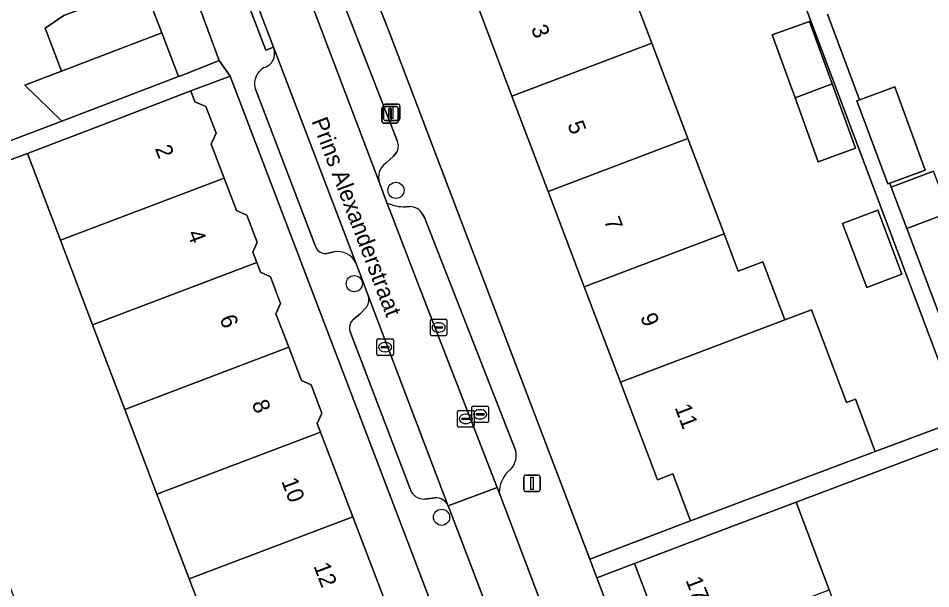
# Model space of a CAD drawing. Extents: x 159960 to 160866, y 382700 to 383354.
# Drawn here: x 160397.2 to 160452.4, y 383033.8 to 383068.3 of the extents above; entities that cross this region are included whole.
import ezdxf

# ---------------------------------------------------------------- set-up
doc = ezdxf.new("R2010")
doc.units = 0
for name, color, linetype in [('IMGEO_Boom', 7, 'Continuous'), ('IMGEO_Erf', 7, 'Continuous'), ('IMGEO_Kolk', 7, 'Continuous'), ('IMGEO_Lichtmast', 7, 'Continuous'), ('IMGEO_Openbare_ruimte_label', 7, 'Continuous'), ('IMGEO_Pand', 7, 'Continuous'), ('IMGEO_Pand_nummerreeks', 7, 'Continuous'), ('IMGEO_Parkeervlak_open', 7, 'Continuous'), ('IMGEO_Rijbaan_lokaal_open', 7, 'Continuous'), ('IMGEO_Rioolput', 7, 'Continuous'), ('IMGEO_Voetpad_open', 7, 'Continuous')]:
    doc.layers.add(name, color=color, linetype=linetype)

msp = doc.modelspace()

# ---------------------------------------------------------------- linework, layer by layer
at = {"layer": 'IMGEO_Boom'}
for centre in [(160420.041, 383057.918), (160417.519, 383052.264), (160422.805, 383038.108)]:
    msp.add_circle(centre, 0.489, dxfattribs=at)
at = {"layer": 'IMGEO_Erf'}
for points in [[(160389.183, 383058.085), (160399.802, 383062.116), (160397.557, 383064.292), (160399.792, 383065.145), (160398.8, 383067.75), (160399.931, 383068.516), (160404.757, 383070.355), (160405.86, 383067.459), (160406.87, 383064.808), (160407.184, 383064.928), (160409.328, 383065.794), (160404.22, 383079.65), (160397.167, 383086.9)], [(160433.344, 383072.618), (160435.534, 383066.84), (160437.723, 383061.062), (160439.913, 383055.284), (160440.768, 383053.027), (160442.265, 383053.59), (160443.59, 383050.065), (160445.21, 383050.674), (160447.322, 383045.055), (160447.88, 383045.265), (160449.073, 383042.09), (160454.246, 383044.035), (160439.971, 383081.99)], [(160415.599, 383077.746), (160419.63, 383067.53), (160431.776, 383035.564), (160437.883, 383037.885), (160436.813, 383040.733), (160435.878, 383040.379), (160433.635, 383046.298), (160431.446, 383052.075), (160429.257, 383057.854), (160427.067, 383063.632), (160424.878, 383069.41)], [(160446.184, 383068.586), (160448.122, 383063.401), (160448.561, 383063.562), (160450.25, 383064.183), (160452.102, 383059.152), (160449.949, 383058.361), (160450.042, 383058.114), (160452.597, 383059.076)], [(160434.709, 383000), (160410.001, 383064.837), (160407.622, 383063.941), (160407.871, 383063.287), (160408.529, 383062.992), (160409.144, 383061.377), (160408.849, 383060.717), (160409.631, 383058.666), (160410.38, 383056.699), (160411.011, 383056.416), (160411.636, 383054.774), (160411.367, 383054.173), (160411.607, 383053.543), (160411.83, 383052.96), (160412.435, 383052.688), (160413.054, 383051.063), (160412.774, 383050.438), (160413.548, 383048.407), (160414.316, 383046.391), (160414.906, 383046.127), (160415.555, 383044.423), (160415.272, 383043.792), (160415.473, 383043.264), (160417.429, 383038.133), (160419.384, 383033.002)], [(160409.468, 383029.24), (160407.518, 383034.373), (160405.567, 383039.506), (160403.617, 383044.639), (160401.667, 383049.772), (160399.717, 383054.904), (160397.726, 383060.145), (160385.847, 383055.787), (160388.47, 383049.273), (160391.257, 383050.395), (160392.829, 383046.487), (160390.3, 383045.469), (160390.617, 383044.681), (160393.566, 383045.72), (160395.02, 383042.106), (160392.122, 383040.94), (160392.64, 383038.698), (160394.533, 383039.423), (160395.905, 383035.84), (160397.867, 383030.712)], [(160453.539, 383056.575), (160452.223, 383056.079), (160450.985, 383055.613), (160459.766, 383032.251)], [(160454.66, 383042.934), (160444.278, 383039.029), (160446.289, 383033.722), (160448.247, 383028.554), (160450.206, 383023.384), (160452.164, 383018.215), (160454.124, 383013.044)], [(160436.509, 383029.97), (160434.483, 383035.317), (160432.2, 383034.449), (160445.289, 383000)]]:
    msp.add_lwpolyline(points, dxfattribs=at)
for points in [[(160447.883, 383060.469), (160445.618, 383059.648), (160444.215, 383063.522), (160442.832, 383067.337), (160445.097, 383068.158), (160446.467, 383064.375)], [(160450.684, 383052.831), (160448.553, 383052.028), (160447.089, 383055.914), (160449.22, 383056.716)]]:
    msp.add_lwpolyline(points, close=True, dxfattribs=at)
at = {"layer": 'IMGEO_Kolk'}
for p, q in [((160422.127, 383049.186), (160422.127, 383050.038)), ((160422.202, 383050.112), (160423.054, 383050.112)), ((160422.386, 383049.606), (160422.386, 383049.618)), ((160422.429, 383049.655), (160422.827, 383049.655)), ((160422.615, 383049.892), (160422.64, 383049.892)), ((160422.87, 383049.618), (160422.87, 383049.606)), ((160423.128, 383050.038), (160423.128, 383049.186)), ((160423.054, 383049.112), (160422.202, 383049.112)), ((160422.824, 383049.569), (160422.426, 383049.569)), ((160422.638, 383049.332), (160422.613, 383049.332)), ((160418.889, 383047.992), (160418.889, 383048.844)), ((160418.964, 383048.918), (160419.816, 383048.918)), ((160419.377, 383048.698), (160419.402, 383048.698)), ((160419.89, 383048.844), (160419.89, 383047.992)), ((160419.148, 383048.412), (160419.148, 383048.424)), ((160419.586, 383048.375), (160419.188, 383048.375)), ((160419.191, 383048.461), (160419.589, 383048.461)), ((160419.4, 383048.138), (160419.375, 383048.138)), ((160419.632, 383048.424), (160419.632, 383048.412)), ((160419.816, 383047.918), (160418.964, 383047.918))]:
    msp.add_line(p, q, dxfattribs=at)
for points in [[(160422.127, 383049.186), (160422.127, 383050.038)], [(160422.202, 383050.112), (160423.054, 383050.112)], [(160423.128, 383050.038), (160423.128, 383049.186)], [(160423.054, 383049.112), (160422.202, 383049.112)], [(160418.889, 383047.992), (160418.889, 383048.844)], [(160418.964, 383048.918), (160419.816, 383048.918)], [(160419.89, 383048.844), (160419.89, 383047.992)], [(160419.816, 383047.918), (160418.964, 383047.918)]]:
    msp.add_lwpolyline(points, dxfattribs=at)
for centre, radius, start, end in [((160422.204, 383050.036), 0.0765, 91.552, 178.448), ((160422.204, 383050.036), 0.0765, 91.552, 178.448), ((160422.426, 383049.615), 0.0403, 85.8775, 175.7526), ((160422.831, 383049.617), 0.0386, 1.7309, 96.639), ((160423.052, 383050.036), 0.0765, 1.552, 88.448), ((160423.052, 383050.036), 0.0765, 1.552, 88.448), ((160422.204, 383049.188), 0.0765, 181.552, 268.448), ((160422.204, 383049.188), 0.0765, 181.552, 268.448), ((160422.423, 383049.605), 0.0366, 178.938, 274.7102), ((160422.827, 383049.612), 0.043, 264.8664, 352.4533), ((160423.052, 383049.188), 0.0765, 271.552, 358.448), ((160423.052, 383049.188), 0.0765, 271.552, 358.448), ((160418.966, 383048.842), 0.0765, 91.552, 178.448), ((160418.966, 383048.842), 0.0765, 91.552, 178.448), ((160419.814, 383048.842), 0.0765, 1.552, 88.448), ((160419.814, 383048.842), 0.0765, 1.552, 88.448), ((160418.966, 383047.994), 0.0765, 181.552, 268.448), ((160418.966, 383047.994), 0.0765, 181.552, 268.448), ((160419.188, 383048.421), 0.0403, 85.8775, 175.7526), ((160419.185, 383048.411), 0.0366, 178.938, 274.7102), ((160419.589, 383048.418), 0.043, 264.8664, 352.4533), ((160419.593, 383048.423), 0.0386, 1.7309, 96.639), ((160419.814, 383047.994), 0.0765, 271.552, 358.448), ((160419.814, 383047.994), 0.0765, 271.552, 358.448)]:
    msp.add_arc(centre, radius, start, end, dxfattribs=at)
for centre, major_axis, ratio, start_param, end_param in [((160422.614, 383049.612), (-0.387, 0.002), 0.722429, 4.712389, 7.853982), ((160422.639, 383049.612), (-0.39, 0.002), 0.717154, 1.570796, 4.712389), ((160419.376, 383048.418), (-0.387, 0.002), 0.722429, 4.712389, 7.853982), ((160419.401, 383048.418), (-0.39, 0.002), 0.717154, 1.570796, 4.712389)]:
    msp.add_ellipse(centre, major_axis=major_axis, ratio=ratio, start_param=start_param, end_param=end_param, dxfattribs=at)
at = {"layer": 'IMGEO_Lichtmast'}
for p, q in [((160419.188, 383062.094), (160419.188, 383062.894)), ((160419.188, 383062.894), (160419.188, 383062.094)), ((160419.288, 383062.994), (160420.078, 383062.994)), ((160420.078, 383062.994), (160419.288, 383062.994)), ((160419.292, 383062.243), (160419.292, 383063.043)), ((160419.292, 383063.043), (160419.292, 383062.243)), ((160419.392, 383063.143), (160420.182, 383063.143)), ((160420.182, 383063.143), (160419.392, 383063.143)), ((160420.178, 383062.894), (160420.178, 383062.094)), ((160420.178, 383062.094), (160420.178, 383062.894)), ((160420.282, 383063.043), (160420.282, 383062.243)), ((160420.282, 383062.243), (160420.282, 383063.043)), ((160420.078, 383061.994), (160419.288, 383061.994)), ((160419.288, 383061.994), (160420.078, 383061.994)), ((160420.182, 383062.143), (160419.392, 383062.143)), ((160419.392, 383062.143), (160420.182, 383062.143)), ((160427.785, 383039.765), (160427.785, 383040.565)), ((160427.785, 383040.565), (160427.785, 383039.765)), ((160427.885, 383040.665), (160428.675, 383040.665)), ((160428.675, 383040.665), (160427.885, 383040.665)), ((160428.775, 383040.565), (160428.775, 383039.765)), ((160428.775, 383039.765), (160428.775, 383040.565)), ((160428.675, 383039.665), (160427.885, 383039.665)), ((160427.885, 383039.665), (160428.675, 383039.665))]:
    msp.add_line(p, q, dxfattribs=at)
for points in [[(160419.712, 383063.018), (160419.862, 383063.018), (160419.862, 383062.268), (160419.712, 383062.268), (160419.712, 383063.018)], [(160419.608, 383062.869), (160419.758, 383062.869), (160419.758, 383062.119), (160419.608, 383062.119), (160419.608, 383062.869)], [(160428.205, 383040.54), (160428.355, 383040.54), (160428.355, 383039.79), (160428.205, 383039.79), (160428.205, 383040.54)]]:
    msp.add_lwpolyline(points, dxfattribs=at)
for centre, start, end in [((160419.288, 383062.894), 90, 180), ((160419.288, 383062.894), 90, 180), ((160419.392, 383063.043), 90, 180), ((160419.392, 383063.043), 90, 180), ((160420.078, 383062.894), 0, 90), ((160420.078, 383062.894), 360, 90), ((160420.182, 383063.043), 0, 90), ((160420.182, 383063.043), 360, 90), ((160419.288, 383062.094), 180, 270), ((160419.288, 383062.094), 180, 270), ((160419.392, 383062.243), 180, 270), ((160419.392, 383062.243), 180, 270), ((160420.078, 383062.094), 270, 0), ((160420.078, 383062.094), 270, 0), ((160420.182, 383062.243), 270, 0), ((160420.182, 383062.243), 270, 0), ((160427.885, 383040.565), 90, 180), ((160427.885, 383040.565), 90, 180), ((160428.675, 383040.565), 0, 90), ((160428.675, 383040.565), 360, 90), ((160427.885, 383039.765), 180, 270), ((160427.885, 383039.765), 180, 270), ((160428.675, 383039.765), 270, 0), ((160428.675, 383039.765), 270, 0)]:
    msp.add_arc(centre, 0.1, start, end, dxfattribs=at)
at = {"layer": 'IMGEO_Pand'}
for points in [[(160427.067, 383063.632), (160435.534, 383066.84), (160433.344, 383072.618), (160424.878, 383069.41)], [(160399.931, 383068.516), (160398.8, 383067.75), (160399.792, 383065.145), (160405.86, 383067.459), (160404.757, 383070.355)], [(160444.215, 383063.522), (160446.467, 383064.375), (160445.097, 383068.158), (160442.832, 383067.337)], [(160405.86, 383067.459), (160399.792, 383065.145), (160397.557, 383064.292), (160399.802, 383062.116), (160406.87, 383064.808)], [(160427.067, 383063.632), (160429.257, 383057.854), (160437.723, 383061.062), (160435.534, 383066.84)], [(160446.467, 383064.375), (160444.215, 383063.522), (160445.618, 383059.648), (160447.883, 383060.469)], [(160448.561, 383063.562), (160448.122, 383063.401), (160447.959, 383063.341), (160449.842, 383058.322), (160449.949, 383058.361), (160452.102, 383059.152), (160450.25, 383064.183)], [(160399.717, 383054.904), (160409.631, 383058.666), (160408.849, 383060.717), (160409.144, 383061.377), (160408.529, 383062.992), (160407.871, 383063.287), (160407.622, 383063.941), (160402.95, 383062.16), (160397.726, 383060.145)], [(160431.446, 383052.075), (160439.913, 383055.284), (160437.723, 383061.062), (160429.257, 383057.854)], [(160450.042, 383058.114), (160450.985, 383055.613), (160452.223, 383056.079), (160453.539, 383056.575), (160452.597, 383059.076)], [(160401.667, 383049.772), (160411.607, 383053.543), (160411.367, 383054.173), (160411.636, 383054.774), (160411.011, 383056.416), (160410.38, 383056.699), (160409.631, 383058.666), (160399.717, 383054.904)], [(160447.089, 383055.914), (160448.553, 383052.028), (160450.684, 383052.831), (160449.22, 383056.716)], [(160431.446, 383052.075), (160433.635, 383046.298), (160443.59, 383050.065), (160442.265, 383053.59), (160440.768, 383053.027), (160439.913, 383055.284)], [(160403.617, 383044.639), (160413.548, 383048.407), (160412.774, 383050.438), (160413.054, 383051.063), (160412.435, 383052.688), (160411.83, 383052.96), (160411.607, 383053.543), (160401.667, 383049.772)], [(160433.635, 383046.298), (160435.878, 383040.379), (160436.813, 383040.733), (160437.883, 383037.885), (160449.073, 383042.09), (160447.88, 383045.265), (160447.322, 383045.055), (160445.21, 383050.674), (160443.59, 383050.065)], [(160403.617, 383044.639), (160405.567, 383039.506), (160415.473, 383043.264), (160415.272, 383043.792), (160415.555, 383044.423), (160414.906, 383046.127), (160414.316, 383046.391), (160413.548, 383048.407)], [(160405.567, 383039.506), (160407.518, 383034.373), (160417.429, 383038.133), (160415.473, 383043.264)], [(160446.289, 383033.722), (160444.278, 383039.029), (160439.159, 383037.089), (160434.483, 383035.317), (160436.509, 383029.97)], [(160419.384, 383033.002), (160417.429, 383038.133), (160407.518, 383034.373), (160409.468, 383029.24)]]:
    msp.add_lwpolyline(points, close=True, dxfattribs=at)
at = {"layer": 'IMGEO_Parkeervlak_open'}
for points in [[(160414.077, 383071.485), (160419.041, 383058.375)], [(160420.13, 383060.878), (160416.389, 383070.541)], [(160417.616, 383053.519), (160412.657, 383066.487)], [(160411.512, 383064.114), (160415.158, 383054.58)], [(160419.404, 383059.551), (160419.887, 383059.986), (160420.068, 383060.206)], [(160419.498, 383057.168), (160419.77, 383056.451), (160421.337, 383052.404), (160425.991, 383040.387), (160426.171, 383039.923), (160426.24, 383039.744), (160426.294, 383039.601)], [(160420.878, 383056.932), (160420.625, 383056.929)], [(160421.774, 383056.282), (160421.653, 383056.485)], [(160427.292, 383042.176), (160421.774, 383056.282)], [(160415.754, 383054.081), (160416.307, 383054.185)], [(160423.192, 383038.831), (160423.026, 383039.266), (160418.386, 383051.479)], [(160418.217, 383050.794), (160417.863, 383050.412), (160417.473, 383050.123)], [(160417.24, 383049.401), (160420.895, 383039.829)], [(160426.812, 383040.867), (160427.026, 383041.053)], [(160421.779, 383039.211), (160422.426, 383039.293)]]:
    msp.add_lwpolyline(points, dxfattribs=at)
for centre, radius, start, end in [((160411.803, 383066.218), 0.896, 287.1666, 17.4844), ((160412.551, 383064.399), 1.077, 116.6916, 195.3578), ((160419.493, 383060.598), 0.696, 325.7403, 23.7171), ((160420.055, 383058.706), 1.067, 127.6207, 198.0711), ((160420.521, 383059.216), 2.29, 243.4553, 272.5983), ((160420.889, 383056.056), 0.876, 29.3117, 90.7378), ((160415.783, 383054.721), 0.641, 192.7407, 267.3839), ((160416.534, 383053.013), 1.194, 25.0889, 100.9784), ((160417.552, 383051.321), 0.849, 321.5887, 10.6934), ((160417.978, 383049.561), 0.755, 131.9635, 192.2652), ((160426.053, 383041.877), 1.275, 319.7674, 13.581), ((160428.291, 383039.523), 1.999, 137.736, 177.7589), ((160421.737, 383040.092), 0.882, 197.3587, 272.7269), ((160422.451, 383038.469), 0.824, 26.0469, 91.7619)]:
    msp.add_arc(centre, radius, start, end, dxfattribs=at)
at = {"layer": 'IMGEO_Rijbaan_lokaal_open'}
msp.add_lwpolyline([(160406.467, 383082.681), (160409.728, 383074.203), (160410.485, 383072.21), (160412.619, 383066.586), (160412.657, 383066.487), (160417.616, 383053.519), (160417.972, 383052.57), (160418.386, 383051.479), (160423.026, 383039.266), (160423.192, 383038.831), (160423.203, 383038.801), (160426.171, 383039.923), (160425.991, 383040.387), (160421.337, 383052.404), (160419.77, 383056.451), (160419.498, 383057.168), (160419.041, 383058.375), (160414.077, 383071.485)], dxfattribs=at)
msp.add_lwpolyline([(160426.294, 383039.601), (160426.24, 383039.744), (160426.171, 383039.923), (160423.203, 383038.801), (160423.277, 383038.606), (160428.104, 383025.934), (160428.266, 383025.51), (160431.193, 383026.648), (160430.975, 383027.226)], close=True, dxfattribs=at)
at = {"layer": 'IMGEO_Rioolput'}
for p, q in [((160424.638, 383043.922), (160424.638, 383044.774)), ((160424.713, 383044.848), (160425.565, 383044.848)), ((160425.639, 383044.774), (160425.639, 383043.922)), ((160423.773, 383043.643), (160423.773, 383044.495)), ((160423.848, 383044.569), (160424.7, 383044.569)), ((160424.075, 383044.112), (160424.473, 383044.112)), ((160424.261, 383044.349), (160424.286, 383044.349)), ((160424.774, 383044.495), (160424.774, 383043.643)), ((160424.897, 383044.342), (160424.897, 383044.354)), ((160425.335, 383044.305), (160424.937, 383044.305)), ((160424.94, 383044.391), (160425.338, 383044.391)), ((160425.126, 383044.628), (160425.151, 383044.628)), ((160425.381, 383044.354), (160425.381, 383044.342)), ((160424.7, 383043.569), (160423.848, 383043.569)), ((160424.032, 383044.063), (160424.032, 383044.075)), ((160424.47, 383044.026), (160424.072, 383044.026)), ((160424.284, 383043.789), (160424.259, 383043.789)), ((160424.516, 383044.075), (160424.516, 383044.063)), ((160425.565, 383043.848), (160424.713, 383043.848)), ((160425.149, 383044.068), (160425.124, 383044.068))]:
    msp.add_line(p, q, dxfattribs=at)
for points in [[(160424.638, 383043.922), (160424.638, 383044.774)], [(160424.713, 383044.848), (160425.565, 383044.848)], [(160425.639, 383044.774), (160425.639, 383043.922)], [(160423.773, 383043.643), (160423.773, 383044.495)], [(160423.848, 383044.569), (160424.7, 383044.569)], [(160424.774, 383044.495), (160424.774, 383043.643)], [(160424.7, 383043.569), (160423.848, 383043.569)], [(160425.565, 383043.848), (160424.713, 383043.848)]]:
    msp.add_lwpolyline(points, dxfattribs=at)
for centre, radius, start, end in [((160424.715, 383044.772), 0.0765, 91.552, 178.448), ((160424.715, 383044.772), 0.0765, 91.552, 178.448), ((160425.563, 383044.772), 0.0765, 1.552, 88.448), ((160425.563, 383044.772), 0.0765, 1.552, 88.448), ((160423.85, 383044.493), 0.0765, 91.552, 178.448), ((160423.85, 383044.493), 0.0765, 91.552, 178.448), ((160424.072, 383044.072), 0.0403, 85.8775, 175.7526), ((160424.477, 383044.074), 0.0386, 1.7309, 96.639), ((160424.698, 383044.493), 0.0765, 1.552, 88.448), ((160424.698, 383044.493), 0.0765, 1.552, 88.448), ((160424.937, 383044.351), 0.0403, 85.8775, 175.7526), ((160424.934, 383044.341), 0.0366, 178.938, 274.7102), ((160425.338, 383044.348), 0.043, 264.8664, 352.4533), ((160425.342, 383044.353), 0.0386, 1.7309, 96.639), ((160423.85, 383043.645), 0.0765, 181.552, 268.448), ((160423.85, 383043.645), 0.0765, 181.552, 268.448), ((160424.069, 383044.062), 0.0366, 178.938, 274.7102), ((160424.473, 383044.069), 0.043, 264.8664, 352.4533), ((160424.715, 383043.924), 0.0765, 181.552, 268.448), ((160424.715, 383043.924), 0.0765, 181.552, 268.448), ((160424.698, 383043.645), 0.0765, 271.552, 358.448), ((160424.698, 383043.645), 0.0765, 271.552, 358.448), ((160425.563, 383043.924), 0.0765, 271.552, 358.448), ((160425.563, 383043.924), 0.0765, 271.552, 358.448)]:
    msp.add_arc(centre, radius, start, end, dxfattribs=at)
for centre, major_axis, ratio, start_param, end_param in [((160424.26, 383044.069), (-0.387, 0.002), 0.722429, 4.712389, 7.853982), ((160424.285, 383044.069), (-0.39, 0.002), 0.717154, 1.570796, 4.712389), ((160425.125, 383044.348), (-0.387, 0.002), 0.722429, 4.712389, 7.853982), ((160425.15, 383044.348), (-0.39, 0.002), 0.717154, 1.570796, 4.712389)]:
    msp.add_ellipse(centre, major_axis=major_axis, ratio=ratio, start_param=start_param, end_param=end_param, dxfattribs=at)
at = {"layer": 'IMGEO_Voetpad_open'}
for points in [[(160419.63, 383067.53), (160415.599, 383077.746), (160414.428, 383080.713), (160411.87, 383087.197), (160407.676, 383096.869), (160407.237, 383099.321), (160405.806, 383099.371), (160402.323, 383096.17)], [(160397.167, 383086.9), (160404.22, 383079.65), (160409.328, 383065.794), (160410.001, 383064.837), (160434.709, 383000), (160437.48, 382992.728), (160437.936, 382991.531), (160439.695, 382989.752), (160448.148, 382980.26), (160450.916, 382981.972)], [(160439.971, 383081.99), (160454.246, 383044.035), (160449.073, 383042.09), (160437.883, 383037.885), (160431.776, 383035.564), (160432.2, 383034.449), (160434.483, 383035.317), (160439.159, 383037.089), (160444.278, 383039.029), (160454.66, 383042.934)], [(160412.657, 383066.487), (160412.619, 383066.586), (160412.152, 383066.409), (160410.021, 383072.034), (160410.485, 383072.21), (160409.728, 383074.203)], [(160416.389, 383070.541), (160420.13, 383060.878)], [(160459.766, 383032.251), (160450.985, 383055.613), (160450.042, 383058.114), (160449.949, 383058.361), (160449.842, 383058.322), (160447.959, 383063.341), (160448.122, 383063.401), (160446.184, 383068.586)], [(160453.326, 382983.982), (160455.57, 382986.754), (160447.085, 382996.244), (160445.289, 383000), (160432.2, 383034.449), (160431.776, 383035.564), (160419.63, 383067.53)], [(160385.847, 383055.787), (160397.726, 383060.145), (160402.95, 383062.16), (160407.622, 383063.941), (160410.001, 383064.837), (160409.328, 383065.794), (160407.184, 383064.928), (160406.87, 383064.808), (160399.802, 383062.116), (160389.183, 383058.085)], [(160415.158, 383054.58), (160411.512, 383064.114)], [(160420.068, 383060.206), (160419.887, 383059.986), (160419.404, 383059.551)], [(160419.041, 383058.375), (160419.498, 383057.168)], [(160420.625, 383056.929), (160420.878, 383056.932)], [(160421.653, 383056.485), (160421.774, 383056.282), (160427.292, 383042.176)], [(160416.307, 383054.185), (160415.754, 383054.081)], [(160418.386, 383051.479), (160417.972, 383052.57), (160417.616, 383053.519)], [(160417.473, 383050.123), (160417.863, 383050.412), (160418.217, 383050.794)], [(160420.895, 383039.829), (160417.24, 383049.401)], [(160427.026, 383041.053), (160426.812, 383040.867)], [(160422.426, 383039.293), (160421.779, 383039.211)], [(160426.294, 383039.601), (160430.975, 383027.226)], [(160423.277, 383038.606), (160423.203, 383038.801), (160423.192, 383038.831)], [(160427.144, 383023.742), (160427.754, 383024.817), (160427.992, 383025.384), (160428.104, 383025.934), (160423.277, 383038.606)]]:
    msp.add_lwpolyline(points, dxfattribs=at)
msp.add_lwpolyline([(160410.485, 383072.21), (160410.021, 383072.034), (160412.152, 383066.409), (160412.619, 383066.586)], close=True, dxfattribs=at)
for centre, radius, start, end in [((160411.803, 383066.218), 0.896, 287.1666, 17.4844), ((160412.551, 383064.399), 1.077, 116.6916, 195.3578), ((160419.493, 383060.598), 0.696, 325.7403, 23.7171), ((160420.055, 383058.706), 1.067, 127.6207, 198.0711), ((160420.521, 383059.216), 2.29, 243.4553, 272.5983), ((160420.889, 383056.056), 0.876, 29.3117, 90.7378), ((160415.783, 383054.721), 0.641, 192.7407, 267.3839), ((160416.534, 383053.013), 1.194, 25.0889, 100.9784), ((160417.552, 383051.321), 0.849, 321.5887, 10.6934), ((160417.978, 383049.561), 0.755, 131.9635, 192.2652), ((160426.053, 383041.877), 1.275, 319.7674, 13.581), ((160428.291, 383039.523), 1.999, 137.736, 177.7589), ((160421.737, 383040.092), 0.882, 197.3587, 272.7269), ((160422.451, 383038.469), 0.824, 26.0469, 91.7619)]:
    msp.add_arc(centre, radius, start, end, dxfattribs=at)

# ---------------------------------------------------------------- texts
at = {"layer": 'IMGEO_Openbare_ruimte_label'}
msp.add_text('Prins Alexanderstraat', height=1, rotation=290.9182, dxfattribs=at).set_placement((160414.913, 383062.119))
at = {"layer": 'IMGEO_Pand_nummerreeks'}
for s, rotation, p in [('3', 290.7518, (160428.205, 383067.743)), ('5', 290.7518, (160430.412, 383061.918)), ('2', 290.7819, (160405.434, 383060.464)), ('7', 290.7518, (160432.619, 383056.092)), ('4', 290.7819, (160407.388, 383055.315)), ('6', 290.7819, (160409.341, 383050.168)), ('9', 290.7518, (160434.826, 383050.267)), ('8', 290.7819, (160411.296, 383045.017)), ('11', 290.7518, (160436.911, 383044.765)), ('10', 290.7819, (160413.085, 383040.302)), ('12', 290.7819, (160415.036, 383035.16)), ('17', 290.9917, (160437.571, 383034.303))]:
    msp.add_text(s, height=1, rotation=rotation, dxfattribs=at).set_placement(p)

doc.saveas('drawing.dxf')
